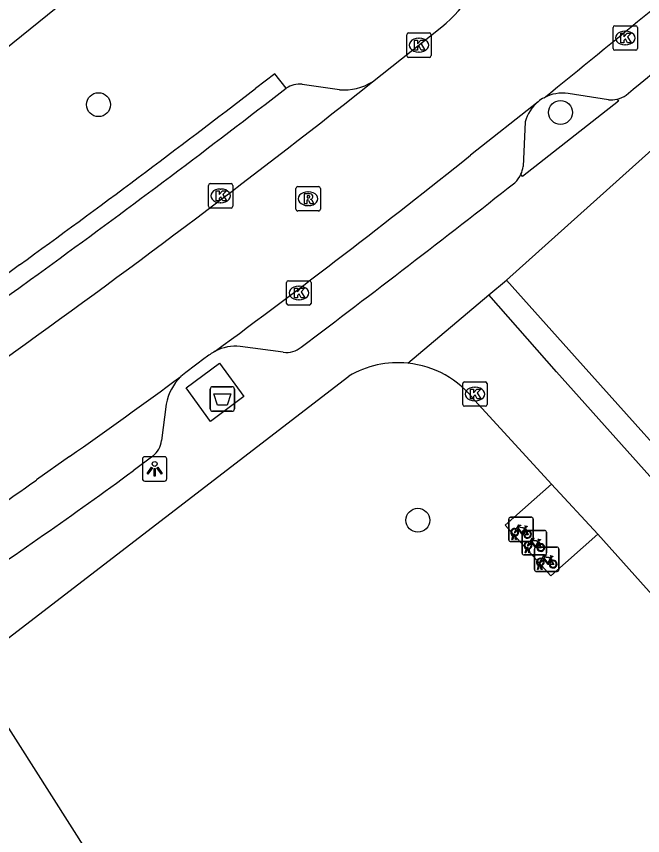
# Model space of a CAD drawing. Extents: x 162347 to 162868, y 381221 to 381813.
# Drawn here: x 162572.27 to 162597.89, y 381539.82 to 381573.33 of the extents above; entities that cross this region are included whole.
import ezdxf

# ---------------------------------------------------------------- set-up
doc = ezdxf.new("R2010")
doc.units = 0
for name, color, linetype in [('IMGEO_Afval_apart_plaats', 7, 'Continuous'), ('IMGEO_Boom', 7, 'Continuous'), ('IMGEO_Fietsenrek', 7, 'Continuous'), ('IMGEO_Kolk', 7, 'Continuous'), ('IMGEO_Lichtpunt', 7, 'Continuous'), ('IMGEO_Pand', 7, 'Continuous'), ('IMGEO_Parkeervlak_open', 7, 'Continuous'), ('IMGEO_Rijbaan_lokaal_open', 7, 'Continuous'), ('IMGEO_Rioolput', 7, 'Continuous'), ('IMGEO_Voetpad_gesloten', 7, 'Continuous'), ('IMGEO_Voetpad_open', 7, 'Continuous')]:
    doc.layers.add(name, color=color, linetype=linetype)

msp = doc.modelspace()

# ---------------------------------------------------------------- linework, layer by layer
at = {"layer": 'IMGEO_Afval_apart_plaats'}
for p, q in [((162580.203, 381557.278), (162580.203, 381558.078)), ((162580.203, 381558.078), (162580.203, 381557.278)), ((162580.303, 381558.178), (162581.093, 381558.178)), ((162581.093, 381558.178), (162580.303, 381558.178)), ((162581.193, 381558.078), (162581.193, 381557.278)), ((162581.193, 381557.278), (162581.193, 381558.078)), ((162581.093, 381557.178), (162580.303, 381557.178)), ((162580.303, 381557.178), (162581.093, 381557.178))]:
    msp.add_line(p, q, dxfattribs=at)
msp.add_lwpolyline([(162580.346, 381557.892), (162581.05, 381557.892), (162580.901, 381557.422), (162580.495, 381557.422), (162580.346, 381557.892)], dxfattribs=at)
for centre, start, end in [((162580.303, 381558.078), 90, 180), ((162580.303, 381558.078), 90, 180), ((162581.093, 381558.078), 0, 90), ((162581.093, 381558.078), 360, 90), ((162580.303, 381557.278), 180, 270), ((162580.303, 381557.278), 180, 270), ((162581.093, 381557.278), 270, 0), ((162581.093, 381557.278), 270, 0)]:
    msp.add_arc(centre, 0.1, start, end, dxfattribs=at)
at = {"layer": 'IMGEO_Boom'}
for centre in [(162575.633, 381569.717), (162594.536, 381569.399), (162588.698, 381552.719)]:
    msp.add_circle(centre, 0.489, dxfattribs=at)
at = {"layer": 'IMGEO_Fietsenrek'}
for p, q in [((162592.419, 381551.919), (162592.419, 381552.76)), ((162592.419, 381552.76), (162592.419, 381551.919)), ((162592.494, 381552.844), (162593.335, 381552.844)), ((162593.335, 381552.844), (162592.494, 381552.844)), ((162593.419, 381552.769), (162593.419, 381551.928)), ((162593.419, 381551.928), (162593.419, 381552.769)), ((162593.036, 381552.304), (162593.877, 381552.304)), ((162593.877, 381552.304), (162593.036, 381552.304)), ((162593.106, 381552.393), (162593.142, 381552.298)), ((162592.546, 381551.928), (162592.585, 381552.088)), ((162592.58, 381551.928), (162592.546, 381551.928)), ((162592.615, 381552.076), (162592.58, 381551.928)), ((162592.657, 381552.1), (162592.656, 381552.104)), ((162592.698, 381551.928), (162592.664, 381552.07)), ((162592.688, 381552.111), (162592.689, 381552.104)), ((162592.696, 381552.074), (162592.731, 381551.928)), ((162592.731, 381551.928), (162592.698, 381551.928)), ((162592.961, 381551.379), (162592.961, 381552.22)), ((162592.961, 381552.22), (162592.961, 381551.379)), ((162593.961, 381552.229), (162593.961, 381551.388)), ((162593.961, 381551.388), (162593.961, 381552.229)), ((162593.344, 381551.844), (162592.503, 381551.844)), ((162592.503, 381551.844), (162593.344, 381551.844)), ((162593.541, 381551.625), (162594.382, 381551.625)), ((162594.382, 381551.625), (162593.541, 381551.625)), ((162593.648, 381551.853), (162593.684, 381551.758)), ((162593.886, 381551.304), (162593.045, 381551.304)), ((162593.045, 381551.304), (162593.886, 381551.304)), ((162593.088, 381551.388), (162593.127, 381551.548)), ((162593.122, 381551.388), (162593.088, 381551.388)), ((162593.157, 381551.536), (162593.122, 381551.388)), ((162593.199, 381551.56), (162593.198, 381551.564)), ((162593.24, 381551.388), (162593.206, 381551.53)), ((162593.23, 381551.571), (162593.231, 381551.564)), ((162593.238, 381551.534), (162593.273, 381551.388)), ((162593.273, 381551.388), (162593.24, 381551.388)), ((162593.466, 381550.7), (162593.466, 381551.541)), ((162593.466, 381551.541), (162593.466, 381550.7)), ((162594.466, 381551.55), (162594.466, 381550.709)), ((162594.466, 381550.709), (162594.466, 381551.55)), ((162594.153, 381551.174), (162594.189, 381551.079)), ((162594.391, 381550.625), (162593.55, 381550.625)), ((162593.55, 381550.625), (162594.391, 381550.625)), ((162593.593, 381550.709), (162593.632, 381550.869)), ((162593.627, 381550.709), (162593.593, 381550.709)), ((162593.662, 381550.857), (162593.627, 381550.709)), ((162593.704, 381550.881), (162593.703, 381550.885)), ((162593.745, 381550.709), (162593.711, 381550.851)), ((162593.735, 381550.892), (162593.736, 381550.885)), ((162593.743, 381550.855), (162593.778, 381550.709)), ((162593.778, 381550.709), (162593.745, 381550.709))]:
    msp.add_line(p, q, dxfattribs=at)
for points in [[(162592.753, 381552.318), (162592.701, 381552.228), (162592.661, 381552.203), (162592.662, 381552.25), (162592.717, 381552.344)], [(162592.732, 381552.37), (162592.827, 381552.534), (162592.913, 381552.52), (162592.915, 381552.511), (162592.859, 381552.5), (162592.832, 381552.455), (162593.088, 381552.414)], [(162593.028, 381552.126), (162592.978, 381552.126), (162592.787, 381552.377), (162592.768, 381552.345)], [(162593.075, 381552.389), (162592.818, 381552.43), (162592.801, 381552.401), (162592.968, 381552.181), (162593.075, 381552.389)], [(162593.123, 381552.291), (162593.093, 381552.368), (162592.984, 381552.15), (162593.027, 381552.15)], [(162593.057, 381552.15), (162593.177, 381552.149), (162593.133, 381552.263)], [(162593.153, 381552.27), (162593.208, 381552.125), (162593.058, 381552.125)], [(162593.088, 381552.414), (162593.113, 381552.463), (162593.107, 381552.467), (162593.084, 381552.471), (162593.072, 381552.478), (162593.071, 381552.481), (162593.073, 381552.486), (162593.168, 381552.471), (162593.17, 381552.461), (162593.16, 381552.448), (162593.148, 381552.442), (162593.134, 381552.448), (162593.106, 381552.393)], [(162593.274, 381551.83), (162593.369, 381551.994), (162593.455, 381551.98), (162593.457, 381551.971), (162593.401, 381551.96), (162593.374, 381551.915), (162593.63, 381551.874)], [(162593.63, 381551.874), (162593.655, 381551.923), (162593.649, 381551.927), (162593.626, 381551.931), (162593.614, 381551.938), (162593.613, 381551.941), (162593.615, 381551.946), (162593.71, 381551.931), (162593.712, 381551.921), (162593.702, 381551.908), (162593.69, 381551.902), (162593.676, 381551.908), (162593.648, 381551.853)], [(162593.295, 381551.778), (162593.243, 381551.688), (162593.203, 381551.663), (162593.204, 381551.71), (162593.259, 381551.804)], [(162593.57, 381551.586), (162593.52, 381551.586), (162593.329, 381551.837), (162593.31, 381551.805)], [(162593.617, 381551.849), (162593.36, 381551.89), (162593.343, 381551.861), (162593.51, 381551.641), (162593.617, 381551.849)], [(162593.665, 381551.751), (162593.635, 381551.828), (162593.526, 381551.61), (162593.569, 381551.61)], [(162593.599, 381551.61), (162593.719, 381551.609), (162593.675, 381551.723)], [(162593.695, 381551.73), (162593.75, 381551.585), (162593.6, 381551.585)], [(162593.779, 381551.151), (162593.874, 381551.315), (162593.96, 381551.301), (162593.962, 381551.292), (162593.906, 381551.281), (162593.879, 381551.236), (162594.135, 381551.195)], [(162594.135, 381551.195), (162594.16, 381551.244), (162594.154, 381551.248), (162594.131, 381551.252), (162594.119, 381551.259), (162594.118, 381551.262), (162594.12, 381551.267), (162594.215, 381551.252), (162594.217, 381551.242), (162594.207, 381551.229), (162594.195, 381551.223), (162594.181, 381551.229), (162594.153, 381551.174)], [(162593.8, 381551.099), (162593.748, 381551.009), (162593.708, 381550.984), (162593.709, 381551.031), (162593.764, 381551.125)], [(162594.075, 381550.907), (162594.025, 381550.907), (162593.834, 381551.158), (162593.815, 381551.126)], [(162594.122, 381551.17), (162593.865, 381551.211), (162593.848, 381551.182), (162594.015, 381550.962), (162594.122, 381551.17)], [(162594.17, 381551.072), (162594.14, 381551.149), (162594.031, 381550.931), (162594.074, 381550.931)], [(162594.104, 381550.931), (162594.224, 381550.93), (162594.18, 381551.044)], [(162594.2, 381551.051), (162594.255, 381550.906), (162594.105, 381550.906)]]:
    msp.add_lwpolyline(points, dxfattribs=at)
for centre, radius, start, end in [((162592.497, 381552.766), 0.0779, 92.4484, 184.2845), ((162592.497, 381552.766), 0.0779, 92.4484, 184.2845), ((162593.341, 381552.766), 0.0779, 2.4484, 94.2845), ((162593.341, 381552.766), 0.0779, 2.4484, 94.2845), ((162592.659, 381552.229), 0.159, 62.6766, 242.1369), ((162592.659, 381552.229), 0.129, 63.3192, 238.903), ((162592.659, 381552.229), 0.129, 283.6043, 43.4302), ((162592.659, 381552.229), 0.159, 283.5766, 46.6042), ((162593.039, 381552.226), 0.0779, 92.4484, 184.2845), ((162593.039, 381552.226), 0.0779, 92.4484, 184.2845), ((162593.186, 381552.145), 0.159, 113.3408, 178.3217), ((162593.186, 381552.145), 0.159, 187.0065, 105.7708), ((162593.186, 381552.145), 0.129, 113.923, 177.9556), ((162593.186, 381552.145), 0.129, 188.6715, 104.5883), ((162593.883, 381552.226), 0.0779, 2.4484, 94.2845), ((162593.883, 381552.226), 0.0779, 2.4484, 94.2845), ((162592.639, 381552.1), 0.0499, 12.8025, 158.6934), ((162592.659, 381552.229), 0.159, 253.9967, 271.7867), ((162592.639, 381552.1), 0.0174, 12.8025, 163.4502), ((162592.659, 381552.229), 0.129, 253.415, 269.0204), ((162593.341, 381551.922), 0.0779, 272.4484, 4.2845), ((162593.341, 381551.922), 0.0779, 272.4484, 4.2845), ((162592.497, 381551.922), 0.0779, 182.4484, 274.2845), ((162592.497, 381551.922), 0.0779, 182.4484, 274.2845), ((162593.201, 381551.689), 0.159, 62.6766, 242.1369), ((162593.201, 381551.689), 0.129, 63.3192, 238.903), ((162593.181, 381551.56), 0.0499, 12.8025, 158.6934), ((162593.201, 381551.689), 0.129, 283.6043, 43.4302), ((162593.201, 381551.689), 0.159, 283.5766, 46.6042), ((162593.544, 381551.547), 0.0779, 92.4484, 184.2845), ((162593.544, 381551.547), 0.0779, 92.4484, 184.2845), ((162593.728, 381551.605), 0.159, 113.3408, 178.3217), ((162593.728, 381551.605), 0.159, 187.0065, 105.7708), ((162593.728, 381551.605), 0.129, 113.923, 177.9556), ((162593.728, 381551.605), 0.129, 188.6715, 104.5883), ((162594.388, 381551.547), 0.0779, 2.4484, 94.2845), ((162594.388, 381551.547), 0.0779, 2.4484, 94.2845), ((162593.039, 381551.382), 0.0779, 182.4484, 274.2845), ((162593.039, 381551.382), 0.0779, 182.4484, 274.2845), ((162593.201, 381551.689), 0.159, 253.9967, 271.7867), ((162593.181, 381551.56), 0.0174, 12.8025, 163.4502), ((162593.201, 381551.689), 0.129, 253.415, 269.0204), ((162593.883, 381551.382), 0.0779, 272.4484, 4.2845), ((162593.883, 381551.382), 0.0779, 272.4484, 4.2845), ((162593.706, 381551.01), 0.159, 62.6766, 242.1369), ((162593.706, 381551.01), 0.129, 63.3192, 238.903), ((162593.686, 381550.881), 0.0499, 12.8025, 158.6934), ((162593.706, 381551.01), 0.129, 283.6043, 43.4302), ((162593.706, 381551.01), 0.159, 283.5766, 46.6042), ((162594.233, 381550.926), 0.159, 113.3408, 178.3217), ((162594.233, 381550.926), 0.159, 187.0065, 105.7708), ((162594.233, 381550.926), 0.129, 113.923, 177.9556), ((162594.233, 381550.926), 0.129, 188.6715, 104.5883), ((162593.544, 381550.703), 0.0779, 182.4484, 274.2845), ((162593.544, 381550.703), 0.0779, 182.4484, 274.2845), ((162593.706, 381551.01), 0.159, 253.9967, 271.7867), ((162593.686, 381550.881), 0.0174, 12.8025, 163.4502), ((162593.706, 381551.01), 0.129, 253.415, 269.0204), ((162594.388, 381550.703), 0.0779, 272.4484, 4.2845), ((162594.388, 381550.703), 0.0779, 272.4484, 4.2845)]:
    msp.add_arc(centre, radius, start, end, dxfattribs=at)
at = {"layer": 'IMGEO_Kolk'}
for p, q in [((162596.683, 381572.018), (162596.683, 381572.87)), ((162596.758, 381572.944), (162597.61, 381572.944)), ((162597.171, 381572.724), (162597.196, 381572.724)), ((162597.684, 381572.87), (162597.684, 381572.018)), ((162588.241, 381571.724), (162588.241, 381572.576)), ((162588.316, 381572.65), (162589.168, 381572.65)), ((162588.729, 381572.43), (162588.754, 381572.43)), ((162589.242, 381572.576), (162589.242, 381571.724)), ((162597.194, 381572.164), (162597.169, 381572.164)), ((162588.752, 381571.87), (162588.727, 381571.87)), ((162597.61, 381571.944), (162596.758, 381571.944)), ((162589.168, 381571.65), (162588.316, 381571.65)), ((162580.127, 381565.561), (162580.127, 381566.413)), ((162580.202, 381566.487), (162581.054, 381566.487)), ((162581.128, 381566.413), (162581.128, 381565.561)), ((162580.615, 381566.267), (162580.64, 381566.267)), ((162580.638, 381565.707), (162580.613, 381565.707)), ((162581.054, 381565.487), (162580.202, 381565.487)), ((162583.329, 381561.59), (162583.329, 381562.442)), ((162583.404, 381562.516), (162584.256, 381562.516)), ((162584.33, 381562.442), (162584.33, 381561.59)), ((162583.817, 381562.296), (162583.842, 381562.296)), ((162583.84, 381561.736), (162583.815, 381561.736)), ((162584.256, 381561.516), (162583.404, 381561.516)), ((162590.533, 381557.455), (162590.533, 381558.307)), ((162590.608, 381558.381), (162591.46, 381558.381)), ((162591.534, 381558.307), (162591.534, 381557.455)), ((162591.021, 381558.161), (162591.046, 381558.161)), ((162591.46, 381557.381), (162590.608, 381557.381)), ((162591.044, 381557.601), (162591.019, 381557.601))]:
    msp.add_line(p, q, dxfattribs=at)
for points in [[(162596.683, 381572.018), (162596.683, 381572.87)], [(162596.758, 381572.944), (162597.61, 381572.944)], [(162597.684, 381572.87), (162597.684, 381572.018)], [(162588.241, 381571.724), (162588.241, 381572.576)], [(162588.316, 381572.65), (162589.168, 381572.65)], [(162589.242, 381572.576), (162589.242, 381571.724)], [(162597.004, 381572.644), (162597.127, 381572.644), (162597.127, 381572.493), (162597.257, 381572.644), (162597.421, 381572.644), (162597.275, 381572.493), (162597.428, 381572.244), (162597.276, 381572.244), (162597.191, 381572.408), (162597.127, 381572.341), (162597.127, 381572.244), (162597.004, 381572.244), (162597.004, 381572.644)], [(162588.562, 381572.35), (162588.685, 381572.35), (162588.685, 381572.199), (162588.815, 381572.35), (162588.979, 381572.35), (162588.833, 381572.199), (162588.986, 381571.95), (162588.834, 381571.95), (162588.749, 381572.114), (162588.685, 381572.047), (162588.685, 381571.95), (162588.562, 381571.95), (162588.562, 381572.35)], [(162597.61, 381571.944), (162596.758, 381571.944)], [(162589.168, 381571.65), (162588.316, 381571.65)], [(162580.127, 381565.561), (162580.127, 381566.413)], [(162580.202, 381566.487), (162581.054, 381566.487)], [(162581.128, 381566.413), (162581.128, 381565.561)], [(162580.448, 381566.187), (162580.571, 381566.187), (162580.571, 381566.036), (162580.701, 381566.187), (162580.865, 381566.187), (162580.719, 381566.036), (162580.872, 381565.787), (162580.72, 381565.787), (162580.635, 381565.951), (162580.571, 381565.884), (162580.571, 381565.787), (162580.448, 381565.787), (162580.448, 381566.187)], [(162581.054, 381565.487), (162580.202, 381565.487)], [(162583.329, 381561.59), (162583.329, 381562.442)], [(162583.404, 381562.516), (162584.256, 381562.516)], [(162584.33, 381562.442), (162584.33, 381561.59)], [(162583.65, 381562.216), (162583.773, 381562.216), (162583.773, 381562.065), (162583.903, 381562.216), (162584.067, 381562.216), (162583.921, 381562.065), (162584.074, 381561.816), (162583.922, 381561.816), (162583.837, 381561.98), (162583.773, 381561.913), (162583.773, 381561.816), (162583.65, 381561.816), (162583.65, 381562.216)], [(162584.256, 381561.516), (162583.404, 381561.516)], [(162590.533, 381557.455), (162590.533, 381558.307)], [(162590.608, 381558.381), (162591.46, 381558.381)], [(162591.534, 381558.307), (162591.534, 381557.455)], [(162590.854, 381558.081), (162590.977, 381558.081), (162590.977, 381557.93), (162591.107, 381558.081), (162591.271, 381558.081), (162591.125, 381557.93), (162591.278, 381557.681), (162591.126, 381557.681), (162591.041, 381557.845), (162590.977, 381557.778), (162590.977, 381557.681), (162590.854, 381557.681), (162590.854, 381558.081)], [(162591.46, 381557.381), (162590.608, 381557.381)]]:
    msp.add_lwpolyline(points, dxfattribs=at)
for centre, start, end in [((162596.76, 381572.868), 91.552, 178.448), ((162596.76, 381572.868), 91.552, 178.448), ((162597.608, 381572.868), 1.552, 88.448), ((162597.608, 381572.868), 1.552, 88.448), ((162588.318, 381572.574), 91.552, 178.448), ((162588.318, 381572.574), 91.552, 178.448), ((162589.166, 381572.574), 1.552, 88.448), ((162589.166, 381572.574), 1.552, 88.448), ((162588.318, 381571.726), 181.552, 268.448), ((162588.318, 381571.726), 181.552, 268.448), ((162589.166, 381571.726), 271.552, 358.448), ((162589.166, 381571.726), 271.552, 358.448), ((162596.76, 381572.02), 181.552, 268.448), ((162596.76, 381572.02), 181.552, 268.448), ((162597.608, 381572.02), 271.552, 358.448), ((162597.608, 381572.02), 271.552, 358.448), ((162580.204, 381566.411), 91.552, 178.448), ((162580.204, 381566.411), 91.552, 178.448), ((162581.052, 381566.411), 1.552, 88.448), ((162581.052, 381566.411), 1.552, 88.448), ((162580.204, 381565.563), 181.552, 268.448), ((162580.204, 381565.563), 181.552, 268.448), ((162581.052, 381565.563), 271.552, 358.448), ((162581.052, 381565.563), 271.552, 358.448), ((162583.406, 381562.44), 91.552, 178.448), ((162583.406, 381562.44), 91.552, 178.448), ((162584.254, 381562.44), 1.552, 88.448), ((162584.254, 381562.44), 1.552, 88.448), ((162583.406, 381561.592), 181.552, 268.448), ((162583.406, 381561.592), 181.552, 268.448), ((162584.254, 381561.592), 271.552, 358.448), ((162584.254, 381561.592), 271.552, 358.448), ((162590.61, 381558.305), 91.552, 178.448), ((162590.61, 381558.305), 91.552, 178.448), ((162591.458, 381558.305), 1.552, 88.448), ((162591.458, 381558.305), 1.552, 88.448), ((162590.61, 381557.457), 181.552, 268.448), ((162590.61, 381557.457), 181.552, 268.448), ((162591.458, 381557.457), 271.552, 358.448), ((162591.458, 381557.457), 271.552, 358.448)]:
    msp.add_arc(centre, 0.0765, start, end, dxfattribs=at)
for centre, major_axis, ratio, start_param, end_param in [((162597.17, 381572.444), (-0.387, 0.002), 0.722429, 4.712389, 7.853982), ((162597.195, 381572.444), (-0.39, 0.002), 0.717154, 1.570796, 4.712389), ((162588.728, 381572.15), (-0.387, 0.002), 0.722429, 4.712389, 7.853982), ((162588.753, 381572.15), (-0.39, 0.002), 0.717154, 1.570796, 4.712389), ((162580.614, 381565.987), (-0.387, 0.002), 0.722429, 4.712389, 7.853982), ((162580.639, 381565.987), (-0.39, 0.002), 0.717154, 1.570796, 4.712389), ((162583.816, 381562.016), (-0.387, 0.002), 0.722429, 4.712389, 7.853982), ((162583.841, 381562.016), (-0.39, 0.002), 0.717154, 1.570796, 4.712389), ((162591.02, 381557.881), (-0.387, 0.002), 0.722429, 4.712389, 7.853982), ((162591.045, 381557.881), (-0.39, 0.002), 0.717154, 1.570796, 4.712389)]:
    msp.add_ellipse(centre, major_axis=major_axis, ratio=ratio, start_param=start_param, end_param=end_param, dxfattribs=at)
at = {"layer": 'IMGEO_Lichtpunt'}
for p, q in [((162578.334, 381555.32), (162577.526, 381555.32)), ((162578.334, 381555.32), (162577.526, 381555.32)), ((162577.432, 381555.225), (162577.432, 381554.418)), ((162577.432, 381555.225), (162577.432, 381554.418)), ((162578.428, 381554.418), (162578.428, 381555.225)), ((162578.428, 381554.418), (162578.428, 381555.225)), ((162577.526, 381554.324), (162578.334, 381554.324)), ((162577.526, 381554.324), (162578.334, 381554.324))]:
    msp.add_line(p, q, dxfattribs=at)
for points in [[(162577.806, 381554.889), (162577.845, 381554.861), (162577.657, 381554.599), (162577.619, 381554.626), (162577.806, 381554.889)], [(162577.908, 381554.841), (162577.955, 381554.841), (162577.955, 381554.519), (162577.908, 381554.519), (162577.908, 381554.841)], [(162578.018, 381554.861), (162578.056, 381554.888), (162578.243, 381554.626), (162578.204, 381554.598), (162578.018, 381554.861)]]:
    msp.add_lwpolyline(points, dxfattribs=at)
msp.add_circle((162577.931, 381555.023), 0.0994, dxfattribs=at)
for centre, start, end in [((162577.526, 381555.225), 90, 180), ((162577.526, 381555.225), 90, 180), ((162578.334, 381555.225), 0, 90), ((162578.334, 381555.225), 0, 90), ((162577.526, 381554.418), 180, 270), ((162577.526, 381554.418), 180, 270), ((162578.334, 381554.418), 270, 0), ((162578.334, 381554.418), 270, 360)]:
    msp.add_arc(centre, 0.0946, start, end, dxfattribs=at)
at = {"layer": 'IMGEO_Pand'}
for points in [[(162592.32, 381562.545), (162599.456, 381568.935), (162599.604, 381568.769)], [(162592.32, 381562.545), (162595.106, 381559.434), (162600.899, 381552.964), (162603.994, 381549.508)], [(162570.842, 381545.936), (162580.243, 381531.175)]]:
    msp.add_lwpolyline(points, dxfattribs=at)
at = {"layer": 'IMGEO_Parkeervlak_open'}
for points in [[(162585.49, 381570.326), (162583.971, 381570.548)], [(162596.5, 381569.912), (162594.853, 381570.168)], [(162593.089, 381569.011), (162593.007, 381567.192)]]:
    msp.add_lwpolyline(points, dxfattribs=at)
for centre, radius, start, end in [((162583.863, 381569.523), 1.031, 83.9671, 122.4269), ((162585.675, 381572.492), 2.174, 265.1315, 302.3196), ((162594.604, 381568.625), 1.563, 80.8332, 118.391), ((162594.606, 381568.623), 1.566, 129.1267, 165.6623), ((162596.575, 381571.056), 1.147, 266.2503, 283.8728), ((162591.874, 381567.348), 1.144, 335.2966, 352.1556)]:
    msp.add_arc(centre, radius, start, end, dxfattribs=at)
at = {"layer": 'IMGEO_Rijbaan_lokaal_open'}
for points in [[(162586.837, 381570.655), (162589.684, 381572.893)], [(162585.642, 381569.696), (162586.837, 381570.655)], [(162593.618, 381569.838), (162590.855, 381567.648)], [(162579.993, 381559.358), (162579.205, 381558.766), (162579.002, 381558.596)], [(162574.449, 381555.323), (162573.095, 381554.366)]]:
    msp.add_lwpolyline(points, dxfattribs=at)
for centre, radius, start, end in [((162306.96, 381926.435), 457.557, 308.83123, 310.24208), ((162585.894, 381577.466), 5.939, 309.6522, 345.8131), ((162338.324, 381885.243), 400.919, 305.42961, 308.08843), ((162594.586, 381568.649), 1.534, 118.2262, 129.154), ((162379.937, 381831.647), 337.908, 306.38943, 308.62255), ((162581.845, 381556.985), 3.01, 118.5145, 127.969), ((162317.282, 381917.866), 444.491, 305.3497, 306.0725), ((162309.206, 381929.336), 458.52, 304.02766, 305.13639)]:
    msp.add_arc(centre, radius, start, end, dxfattribs=at)
at = {"layer": 'IMGEO_Rioolput'}
for p, q in [((162583.783, 381566.368), (162584.635, 381566.368)), ((162583.708, 381565.442), (162583.708, 381566.294)), ((162584.196, 381566.148), (162584.221, 381566.148)), ((162584.709, 381566.294), (162584.709, 381565.442)), ((162584.635, 381565.368), (162583.783, 381565.368)), ((162584.219, 381565.588), (162584.194, 381565.588))]:
    msp.add_line(p, q, dxfattribs=at)
for points in [[(162583.783, 381566.368), (162584.635, 381566.368)], [(162583.708, 381565.442), (162583.708, 381566.294)], [(162584.297, 381566.066), (162584.045, 381566.068), (162584.045, 381565.668)], [(162584.709, 381566.294), (162584.709, 381565.442)], [(162584.045, 381565.668), (162584.169, 381565.668), (162584.169, 381565.83), (162584.18, 381565.83)], [(162584.223, 381565.987), (162584.169, 381565.987), (162584.169, 381565.906)], [(162584.169, 381565.906), (162584.221, 381565.906)], [(162584.227, 381565.801), (162584.298, 381565.668), (162584.438, 381565.668), (162584.373, 381565.794)], [(162584.635, 381565.368), (162583.783, 381565.368)]]:
    msp.add_lwpolyline(points, dxfattribs=at)
for centre, radius, start, end in [((162583.785, 381566.292), 0.0765, 91.552, 178.448), ((162583.785, 381566.292), 0.0765, 91.552, 178.448), ((162584.633, 381566.292), 0.0765, 1.552, 88.448), ((162584.633, 381566.292), 0.0765, 1.552, 88.448), ((162584.296, 381565.956), 0.109, 350.3612, 89.416), ((162584.179, 381565.777), 0.0533, 26.0293, 88.6989), ((162584.205, 381566.095), 0.19, 274.7715, 282.9687), ((162584.229, 381565.891), 0.0964, 77.0061, 93.1865), ((162584.243, 381565.948), 0.0378, 276.6634, 79.6772), ((162584.294, 381565.956), 0.112, 277.5842, 350.9817), ((162584.278, 381565.741), 0.108, 29.5134, 73.7905), ((162583.785, 381565.444), 0.0765, 181.552, 268.448), ((162583.785, 381565.444), 0.0765, 181.552, 268.448), ((162584.633, 381565.444), 0.0765, 271.552, 358.448), ((162584.633, 381565.444), 0.0765, 271.552, 358.448)]:
    msp.add_arc(centre, radius, start, end, dxfattribs=at)
for centre, major_axis, ratio, start_param, end_param in [((162584.195, 381565.868), (-0.387, 0.002), 0.722429, 4.712389, 7.853982), ((162584.22, 381565.868), (-0.39, 0.002), 0.717154, 1.570796, 4.712389)]:
    msp.add_ellipse(centre, major_axis=major_axis, ratio=ratio, start_param=start_param, end_param=end_param, dxfattribs=at)
at = {"layer": 'IMGEO_Voetpad_gesloten'}
msp.add_lwpolyline([(162580.578, 381559.147), (162581.579, 381557.779), (162580.218, 381556.76), (162579.214, 381558.14), (162580.578, 381559.147)], dxfattribs=at)
at = {"layer": 'IMGEO_Voetpad_open'}
for points in [[(162572.406, 381563.168), (162571.849, 381562.76), (162567.304, 381568.365), (162582.043, 381580.261)], [(162583.31, 381570.393), (162582.843, 381570.976), (162582.049, 381570.371)], [(162582.45, 381569.728), (162583.31, 381570.393)], [(162596.85, 381569.943), (162596.91, 381569.861), (162592.984, 381566.773), (162592.913, 381566.87)], [(162591.596, 381561.939), (162592.32, 381562.545)], [(162588.284, 381559.145), (162591.596, 381561.939)], [(162626.697, 381522.735), (162623.741, 381526.002), (162617.842, 381532.611), (162612.161, 381538.893), (162605.903, 381545.97), (162600.157, 381552.327), (162594.374, 381558.785), (162591.596, 381561.939)], [(162583.194, 381559.592), (162581.431, 381559.822)], [(162570.854, 381547.076), (162585.874, 381558.614)], [(162578.407, 381557.469), (162578.212, 381555.982)], [(162591.027, 381557.618), (162594.166, 381554.202)], [(162577.853, 381555.343), (162577.053, 381554.739)], [(162596.063, 381552.155), (162594.134, 381550.452), (162592.274, 381552.525), (162594.166, 381554.202)], [(162594.166, 381554.202), (162596.063, 381552.155)], [(162596.063, 381552.155), (162605.853, 381541.216)]]:
    msp.add_lwpolyline(points, dxfattribs=at)
for centre, radius, start, end in [((161624.099, 382738.088), 1520.247, 309.799914, 310.253015), ((162337.156, 381888.165), 401.205, 305.89903, 307.61798), ((162596.578, 381571.07), 1.159, 283.5745, 303.7489), ((162332.822, 381894.022), 409.244, 305.9111, 307.58752), ((162591.874, 381567.346), 1.143, 314.0133, 335.3827), ((162246.425, 382007.653), 560.784, 307.00176, 308.12846), ((162266.736, 381989.306), 525.184, 303.57691, 305.65347), ((162581.221, 381558.119), 1.716, 82.9733, 118.2863), ((162583.334, 381560.492), 0.91, 261.1691, 310.6598), ((162587.889, 381555.203), 3.962, 84.2809, 120.5702), ((162587.889, 381555.207), 3.957, 37.5267, 84.2649), ((162580.396, 381557.139), 2.016, 133.7467, 170.5897), ((162577.33, 381556.057), 0.885, 306.2225, 355.1216), ((162440.181, 381742.431), 232.298, 303.87575, 306.10101)]:
    msp.add_arc(centre, radius, start, end, dxfattribs=at)

doc.saveas('drawing.dxf')
